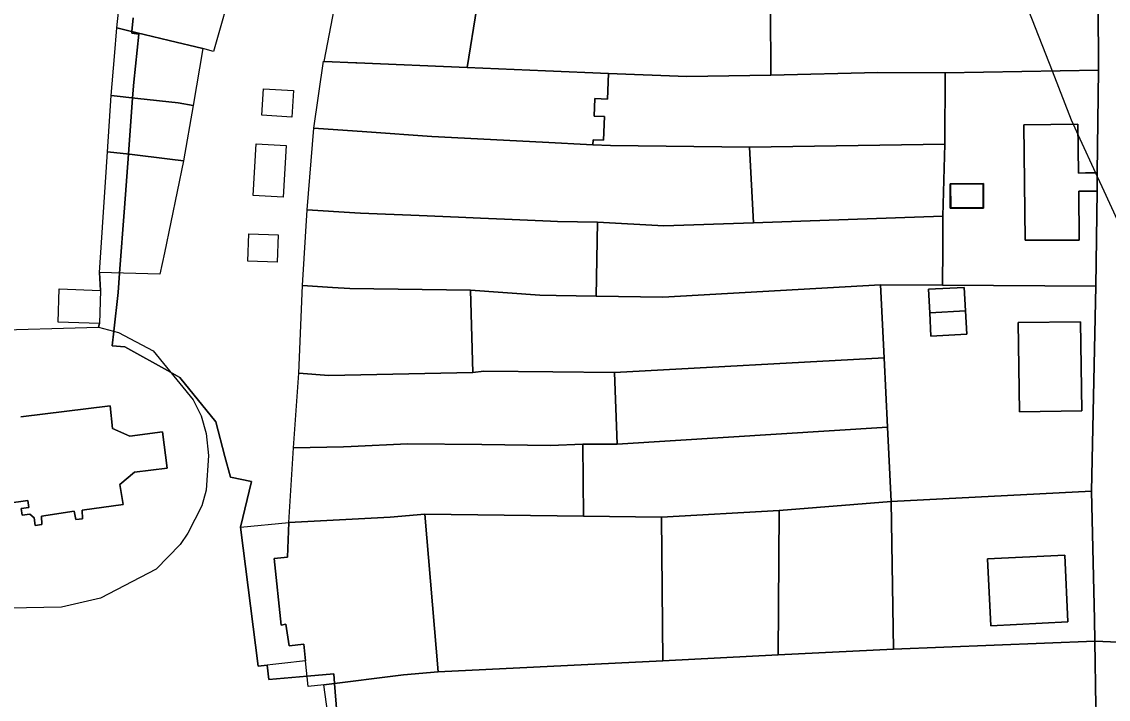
# Model space of a CAD drawing. Extents: x -521939 to -516426, y -1197857 to -1189551.
# Drawn here: x -519968.8 to -519770.7, y -1191463.5 to -1191340.1 of the extents above; entities that cross this region are included whole.
import ezdxf

# ---------------------------------------------------------------- set-up
doc = ezdxf.new("R2010")
doc.units = 0
for name, color, linetype in [('95590013', 7, 'Continuous'), ('95640013', 7, 'Continuous'), ('95660013', 7, 'Continuous')]:
    doc.layers.add(name, color=color, linetype=linetype)

msp = doc.modelspace()

# ---------------------------------------------------------------- linework, layer by layer
at = {"layer": '95590013'}
for points in [[(-519861.81, -1191349.49), (-519873.3, -1191349.01), (-519887.58, -1191348.42), (-519885.79, -1191337.52), (-519882.19, -1191337.44), (-519832.32, -1191337.58), (-519832.21, -1191349.81), (-519847.56, -1191350.08)], [(-519812.71, -1191349.32), (-519832.21, -1191349.81), (-519832.32, -1191337.58), (-519802.12, -1191337.2), (-519795.45, -1191337.1), (-519778.58, -1191336.83), (-519772.56, -1191336.73), (-519772.53, -1191348.9), (-519800.46, -1191349.4)], [(-519861.44, -1191362.65), (-519864.65, -1191362.49), (-519864.61, -1191361.59), (-519862.71, -1191361.67), (-519862.54, -1191357.37), (-519864.43, -1191357.29), (-519864.3, -1191354.09), (-519862, -1191354.19), (-519861.81, -1191349.49), (-519847.56, -1191350.08), (-519832.21, -1191349.81), (-519812.71, -1191349.32), (-519800.46, -1191349.4), (-519800.52, -1191362.4), (-519836.11, -1191362.94)], [(-519772.53, -1191348.9), (-519772.74, -1191367.61), (-519774.91, -1191367.64), (-519776.16, -1191367.65), (-519776.26, -1191358.74), (-519786.14, -1191358.85), (-519785.91, -1191379.89), (-519776.02, -1191379.88), (-519776.12, -1191370.95), (-519774.87, -1191370.94), (-519772.78, -1191370.92), (-519772.98, -1191388.27), (-519800.98, -1191388.08), (-519800.92, -1191381.32), (-519800.9, -1191375.53), (-519800.52, -1191362.4), (-519800.46, -1191349.4)], [(-519919.54, -1191357.45), (-519924.99, -1191357.12), (-519924.7, -1191352.29), (-519919.25, -1191352.62)], [(-519800.52, -1191362.4), (-519800.9, -1191375.53), (-519835.41, -1191376.7), (-519836.11, -1191362.94)], [(-519793.45, -1191374.05), (-519793.49, -1191369.55), (-519799.56, -1191369.59), (-519799.54, -1191374.04)], [(-519799.54, -1191374.04), (-519799.56, -1191369.59), (-519793.49, -1191369.55), (-519793.45, -1191374.05)], [(-519799.47, -1191369.67), (-519799.45, -1191373.95), (-519793.53, -1191373.97), (-519793.57, -1191369.63)], [(-519812.24, -1191388.04), (-519851.91, -1191390.25), (-519864.06, -1191390.07), (-519863.83, -1191376.57), (-519851.73, -1191377.26), (-519835.41, -1191376.7), (-519800.9, -1191375.53), (-519800.92, -1191381.32), (-519800.98, -1191388.08)], [(-519922.22, -1191383.89), (-519927.54, -1191383.71), (-519927.37, -1191378.7), (-519922.05, -1191378.88)], [(-519884.57, -1191403.76), (-519886.55, -1191403.95), (-519887, -1191389), (-519874.36, -1191389.9), (-519871.36, -1191389.95), (-519864.06, -1191390.07), (-519851.91, -1191390.25), (-519812.24, -1191388.04), (-519811.58, -1191401.31), (-519860.73, -1191403.97), (-519871.99, -1191403.87)], [(-519772.98, -1191388.27), (-519773.78, -1191425.6), (-519810.28, -1191427.49), (-519810.95, -1191413.93), (-519811.58, -1191401.31), (-519812.24, -1191388.04), (-519800.98, -1191388.08)], [(-519803.52, -1191388.81), (-519803.29, -1191393.09), (-519803.05, -1191397.36), (-519796.52, -1191397), (-519796.77, -1191392.75), (-519797.01, -1191388.5)], [(-519787.18, -1191394.88), (-519786.89, -1191411.17), (-519775.57, -1191410.97), (-519775.82, -1191394.74)], [(-519860.27, -1191417.03), (-519860.73, -1191403.97), (-519811.58, -1191401.31), (-519810.95, -1191413.93)], [(-519810.28, -1191427.49), (-519830.72, -1191429.11), (-519852.18, -1191430.31), (-519866.4, -1191430.14), (-519866.52, -1191417.03), (-519860.27, -1191417.03), (-519810.95, -1191413.93)], [(-519809.91, -1191454.37), (-519810.28, -1191427.49), (-519773.78, -1191425.6), (-519773.27, -1191448.99), (-519773.21, -1191452.93)], [(-519895.29, -1191429.8), (-519866.4, -1191430.14), (-519852.18, -1191430.31), (-519851.93, -1191456.47), (-519892.88, -1191458.5)], [(-519928.87, -1191432.18), (-519920.06, -1191431.33), (-519920.31, -1191437.6), (-519922.75, -1191437.85), (-519921.5, -1191449.97), (-519920.61, -1191449.84), (-519920.04, -1191453.76), (-519917.37, -1191453.48), (-519917.06, -1191456.51), (-519925.67, -1191457.48)], [(-519792.73, -1191437.94), (-519792.17, -1191450.12), (-519778.12, -1191449.41), (-519778.68, -1191437.23)]]:
    msp.add_lwpolyline(points, close=True, dxfattribs=at)
at = {"layer": '95640013'}
for points in [[(-519766.04, -1191453.24), (-519773.21, -1191452.93), (-519773.27, -1191448.99), (-519773.78, -1191425.6), (-519772.98, -1191388.27), (-519772.78, -1191370.92), (-519772.74, -1191367.61), (-519772.53, -1191348.9), (-519772.56, -1191336.73), (-519772, -1191323.45), (-519772.53, -1191301.2), (-519773.13, -1191280.12), (-519772.05, -1191262.81), (-519771.54, -1191246.41), (-519771.55, -1191234.29), (-519771.84, -1191229.67), (-519772.12, -1191213.02), (-519771.96, -1191195.31), (-519771.76, -1191179.56), (-519771.43, -1191162.03)], [(-519951.44, -1191341.22), (-519949.88, -1191326.93)], [(-519930.12, -1191332.44), (-519933.8, -1191345.5), (-519935.76, -1191344.99)], [(-519913.62, -1191347.33), (-519911.48, -1191335.89)], [(-519952.46, -1191353.54), (-519951.87, -1191346.43), (-519951.44, -1191341.22)], [(-519935.76, -1191344.99), (-519937.5, -1191355.37)], [(-519915.54, -1191359.47), (-519913.79, -1191347.3), (-519913.62, -1191347.33)], [(-519953.12, -1191363.77), (-519952.46, -1191353.54)], [(-519919.54, -1191357.45), (-519924.99, -1191357.12), (-519924.7, -1191352.29), (-519919.25, -1191352.62), (-519919.54, -1191357.45)], [(-519937.5, -1191355.37), (-519939.28, -1191365.4)], [(-519916.71, -1191374.33), (-519915.54, -1191359.47)], [(-519926.56, -1191371.72), (-519926.03, -1191362.3)], [(-519926.03, -1191362.3), (-519920.57, -1191362.61), (-519921.1, -1191372.03)], [(-519953.49, -1191369.31), (-519953.12, -1191363.77)], [(-519939.28, -1191365.4), (-519942.75, -1191382.18)], [(-519954.59, -1191385.78), (-519953.49, -1191369.31)], [(-519921.1, -1191372.03), (-519926.56, -1191371.72)], [(-519917.62, -1191388.13), (-519916.71, -1191374.33)], [(-519927.54, -1191383.71), (-519927.37, -1191378.7), (-519922.05, -1191378.88)], [(-519922.05, -1191378.88), (-519922.22, -1191383.89)], [(-519942.75, -1191382.18), (-519943.6, -1191386.09), (-519954.59, -1191385.78)], [(-519922.22, -1191383.89), (-519927.54, -1191383.71)], [(-519954.39, -1191389.04), (-519954.59, -1191385.78)], [(-519954.59, -1191385.78), (-519954.39, -1191389.04)], [(-519962.14, -1191394.79), (-519961.93, -1191388.76)], [(-519961.93, -1191388.76), (-519954.39, -1191389.04)], [(-519954.39, -1191389.04), (-519954.6, -1191395.07)], [(-519918.28, -1191404.11), (-519917.62, -1191388.13)], [(-519954.6, -1191395.07), (-519962.14, -1191394.79)], [(-519954.76, -1191395.73), (-519954.6, -1191395.07)], [(-519954.6, -1191395.07), (-519954.76, -1191395.73)], [(-519979.79, -1191397.86), (-519976.17, -1191396.34), (-519954.76, -1191395.73)], [(-519976.17, -1191396.34), (-519954.76, -1191395.73), (-519951.1, -1191396.7), (-519944.83, -1191400.03), (-519937.5, -1191408.96), (-519936.08, -1191411.87), (-519935.13, -1191415.1), (-519934.72, -1191419.07), (-519935.15, -1191425.43), (-519935.94, -1191428.27), (-519938.47, -1191433.25), (-519939.86, -1191435.3), (-519944.28, -1191439.79), (-519954.39, -1191445.09), (-519961.53, -1191446.75), (-519971.13, -1191446.91)], [(-519954.76, -1191395.73), (-519951.1, -1191396.7)], [(-519951.1, -1191396.7), (-519944.83, -1191400.03), (-519937.5, -1191408.96)], [(-519919.21, -1191417.69), (-519918.28, -1191404.11)], [(-519937.5, -1191408.96), (-519936.08, -1191411.87)], [(-519968.94, -1191412.03), (-519952.67, -1191410.03), (-519952.19, -1191414.16), (-519949.08, -1191415.55), (-519943.13, -1191414.79), (-519942.23, -1191421.43), (-519948.23, -1191422.16), (-519950.86, -1191424.38), (-519950.3, -1191428.02), (-519957.72, -1191429.05), (-519957.66, -1191430.63), (-519958.89, -1191430.77), (-519959.21, -1191429.23), (-519965.17, -1191430.14), (-519965.1, -1191431.69), (-519966.3, -1191431.86), (-519966.51, -1191430.44), (-519967.3, -1191429.78), (-519968.69, -1191429.97), (-519968.84, -1191428.73), (-519967.49, -1191428.55), (-519967.65, -1191427.32), (-519982.39, -1191429.38)], [(-519982.39, -1191429.38), (-519967.65, -1191427.32), (-519967.49, -1191428.55), (-519968.84, -1191428.73), (-519968.69, -1191429.97), (-519967.3, -1191429.78), (-519966.51, -1191430.44), (-519966.3, -1191431.86), (-519965.1, -1191431.69), (-519965.17, -1191430.14), (-519959.21, -1191429.23), (-519958.89, -1191430.77), (-519957.66, -1191430.63), (-519957.72, -1191429.05), (-519950.3, -1191428.02), (-519950.86, -1191424.38), (-519948.23, -1191422.16), (-519942.23, -1191421.43), (-519943.13, -1191414.79), (-519949.08, -1191415.55), (-519952.19, -1191414.16), (-519952.67, -1191410.03), (-519968.94, -1191412.03)], [(-519936.08, -1191411.87), (-519935.13, -1191415.1), (-519934.72, -1191419.07), (-519935.15, -1191425.43)], [(-519920.06, -1191431.33), (-519919.21, -1191417.69)], [(-519935.15, -1191425.43), (-519935.94, -1191428.27), (-519938.47, -1191433.25), (-519939.86, -1191435.3), (-519944.28, -1191439.79), (-519954.39, -1191445.09), (-519961.53, -1191446.75), (-519971.13, -1191446.91)], [(-519917.06, -1191456.51), (-519925.67, -1191457.48), (-519928.87, -1191432.18), (-519920.06, -1191431.33)], [(-519773.02, -1191464.84), (-519773.21, -1191452.93), (-519766.04, -1191453.24)], [(-519913.72, -1191460.84), (-519916.57, -1191461.19), (-519917.06, -1191456.51)], [(-519912.09, -1191472.75), (-519913.72, -1191460.84)]]:
    msp.add_lwpolyline(points, dxfattribs=at)
for points in [[(-519941.89, -1191343.5), (-519949.48, -1191341.69), (-519951.44, -1191341.22), (-519949.88, -1191326.93), (-519947.49, -1191327.21), (-519938.26, -1191330.09), (-519936.34, -1191330.69), (-519931.24, -1191332.12), (-519930.12, -1191332.44), (-519933.8, -1191345.5), (-519935.76, -1191344.99)], [(-519885.79, -1191337.52), (-519887.58, -1191348.42), (-519907.66, -1191347.58), (-519907.87, -1191347.57), (-519913.62, -1191347.33), (-519911.48, -1191335.89), (-519899.2, -1191337.26), (-519898.21, -1191337.3), (-519895.13, -1191337.41), (-519888.13, -1191337.58)], [(-519935.76, -1191344.99), (-519937.5, -1191355.37), (-519940.25, -1191354.89), (-519947.59, -1191354.08), (-519952.46, -1191353.54), (-519951.87, -1191346.43), (-519951.44, -1191341.22), (-519949.48, -1191341.69), (-519941.89, -1191343.5)], [(-519905.88, -1191360.16), (-519915.54, -1191359.47), (-519913.79, -1191347.3), (-519913.62, -1191347.33), (-519907.87, -1191347.57), (-519907.66, -1191347.58), (-519887.58, -1191348.42), (-519873.3, -1191349.01), (-519861.81, -1191349.49), (-519862, -1191354.19), (-519864.3, -1191354.09), (-519864.43, -1191357.29), (-519862.54, -1191357.37), (-519862.71, -1191361.67), (-519864.61, -1191361.59), (-519864.65, -1191362.49), (-519873.84, -1191362.02), (-519894, -1191361)], [(-519939.28, -1191365.4), (-519941.76, -1191365.11), (-519949.09, -1191364.24), (-519953.12, -1191363.77), (-519952.46, -1191353.54), (-519947.59, -1191354.08), (-519940.25, -1191354.89), (-519937.5, -1191355.37)], [(-519908.03, -1191374.9), (-519916.71, -1191374.33), (-519915.54, -1191359.47), (-519905.88, -1191360.16), (-519894, -1191361), (-519873.84, -1191362.02), (-519864.65, -1191362.49), (-519861.44, -1191362.65), (-519836.11, -1191362.94), (-519835.41, -1191376.7), (-519851.73, -1191377.26), (-519863.83, -1191376.57), (-519871.13, -1191376.45), (-519872.42, -1191376.4), (-519880.8, -1191376.04), (-519885.18, -1191375.86), (-519889.16, -1191375.69), (-519896.35, -1191375.39), (-519906.99, -1191374.94)], [(-519786.14, -1191358.85), (-519776.26, -1191358.74), (-519776.16, -1191367.65), (-519774.91, -1191367.64), (-519772.74, -1191367.61), (-519772.78, -1191370.92), (-519774.87, -1191370.94), (-519776.12, -1191370.95), (-519776.02, -1191379.88), (-519785.91, -1191379.89)], [(-519921.1, -1191372.03), (-519926.56, -1191371.72), (-519926.03, -1191362.3), (-519920.57, -1191362.61)], [(-519954.59, -1191385.78), (-519953.49, -1191369.31), (-519953.12, -1191363.77), (-519949.09, -1191364.24), (-519941.76, -1191365.11), (-519939.28, -1191365.4), (-519942.75, -1191382.18), (-519943.6, -1191386.09)], [(-519793.53, -1191373.97), (-519799.45, -1191373.95), (-519799.47, -1191369.67), (-519793.57, -1191369.63)], [(-519912.13, -1191388.49), (-519917.62, -1191388.13), (-519916.71, -1191374.33), (-519908.03, -1191374.9), (-519906.99, -1191374.94), (-519896.35, -1191375.39), (-519889.16, -1191375.69), (-519885.18, -1191375.86), (-519880.8, -1191376.04), (-519872.42, -1191376.4), (-519871.13, -1191376.45), (-519863.83, -1191376.57), (-519864.06, -1191390.07), (-519871.36, -1191389.95), (-519874.36, -1191389.9), (-519887, -1191389), (-519908.94, -1191388.7)], [(-519954.39, -1191389.04), (-519954.6, -1191395.07), (-519962.14, -1191394.79), (-519961.93, -1191388.76)], [(-519912.79, -1191404.5), (-519918.28, -1191404.11), (-519917.62, -1191388.13), (-519912.13, -1191388.49), (-519908.94, -1191388.7), (-519887, -1191389), (-519886.55, -1191403.95)], [(-519796.77, -1191392.75), (-519803.29, -1191393.09), (-519803.52, -1191388.81), (-519797.01, -1191388.5)], [(-519803.29, -1191393.09), (-519796.77, -1191392.75), (-519796.52, -1191397), (-519803.05, -1191397.36)], [(-519775.57, -1191410.97), (-519786.89, -1191411.17), (-519787.18, -1191394.88), (-519775.82, -1191394.74)], [(-519872.4, -1191417.28), (-519884.89, -1191417.12), (-519898.47, -1191416.99), (-519908.75, -1191417.46), (-519910.13, -1191417.49), (-519919.21, -1191417.69), (-519918.28, -1191404.11), (-519912.79, -1191404.5), (-519886.55, -1191403.95), (-519884.57, -1191403.76), (-519871.99, -1191403.87), (-519860.73, -1191403.97), (-519860.27, -1191417.03), (-519866.52, -1191417.03)], [(-519895.29, -1191429.8), (-519901.6, -1191430.33), (-519920.06, -1191431.33), (-519919.21, -1191417.69), (-519910.13, -1191417.49), (-519908.75, -1191417.46), (-519898.47, -1191416.99), (-519884.89, -1191417.12), (-519872.4, -1191417.28), (-519866.52, -1191417.03), (-519866.4, -1191430.14)], [(-519809.91, -1191454.37), (-519830.9, -1191455.42), (-519830.72, -1191429.11), (-519810.28, -1191427.49)], [(-519899.19, -1191459.03), (-519913.72, -1191460.84), (-519916.57, -1191461.19), (-519917.06, -1191456.51), (-519917.37, -1191453.48), (-519920.04, -1191453.76), (-519920.61, -1191449.84), (-519921.5, -1191449.97), (-519922.75, -1191437.85), (-519920.31, -1191437.6), (-519920.06, -1191431.33), (-519901.6, -1191430.33), (-519895.29, -1191429.8), (-519892.88, -1191458.5)], [(-519830.72, -1191429.11), (-519830.9, -1191455.42), (-519851.93, -1191456.47), (-519852.18, -1191430.31)], [(-519778.12, -1191449.41), (-519792.17, -1191450.12), (-519792.73, -1191437.94), (-519778.68, -1191437.23)], [(-519912.09, -1191472.75), (-519913.72, -1191460.84), (-519899.19, -1191459.03), (-519892.88, -1191458.5), (-519851.93, -1191456.47), (-519830.9, -1191455.42), (-519809.91, -1191454.37), (-519773.21, -1191452.93), (-519773.02, -1191464.84), (-519772.94, -1191466.17), (-519791.02, -1191466.98), (-519809.38, -1191468.51), (-519827.66, -1191469.23), (-519847.68, -1191470.41), (-519867.51, -1191471.49)]]:
    msp.add_lwpolyline(points, close=True, dxfattribs=at)
at = {"layer": '95660013'}
for points in [[(-519948.44, -1191339.4), (-519948.69, -1191341.88), (-519948.72, -1191342.2), (-519947.39, -1191342.33), (-519948.34, -1191351.07), (-519948.55, -1191353.97), (-519949.3, -1191364.22), (-519950.01, -1191374), (-519950.92, -1191385.88), (-519951.19, -1191389.4), (-519952, -1191396.46), (-519952.3, -1191399.13), (-519949.96, -1191399.32), (-519941.63, -1191403.93), (-519939.93, -1191404.87), (-519933.4, -1191412.99), (-519931.73, -1191419.3), (-519930.74, -1191423.02), (-519926.86, -1191423.85), (-519928.87, -1191432.18), (-519925.67, -1191457.48), (-519924.02, -1191457.29), (-519923.75, -1191459.91), (-519916.77, -1191459.29), (-519911.9, -1191458.85), (-519911.76, -1191460.6), (-519910.8, -1191472.71)], [(-519910.8, -1191472.71), (-519911.76, -1191460.6), (-519911.9, -1191458.85), (-519916.77, -1191459.29), (-519923.75, -1191459.91), (-519924.02, -1191457.29), (-519925.67, -1191457.48), (-519928.87, -1191432.18), (-519926.86, -1191423.85), (-519930.74, -1191423.02), (-519931.73, -1191419.3), (-519933.4, -1191412.99), (-519939.93, -1191404.87), (-519941.63, -1191403.93), (-519949.96, -1191399.32), (-519952.3, -1191399.13), (-519952, -1191396.46), (-519951.19, -1191389.4), (-519950.92, -1191385.88), (-519950.01, -1191374), (-519949.3, -1191364.22), (-519948.55, -1191353.97), (-519948.34, -1191351.07), (-519947.39, -1191342.33), (-519948.72, -1191342.2), (-519948.69, -1191341.88), (-519948.44, -1191339.4)], [(-519785.26, -1191338.07), (-519780.99, -1191349.05), (-519777.52, -1191357.96), (-519777.15, -1191358.75), (-519776.24, -1191360.73), (-519775.91, -1191361.44), (-519773.06, -1191367.61), (-519772.75, -1191368.29), (-519771.92, -1191370.09), (-519767.35, -1191380.02)], [(-519785.26, -1191338.07), (-519780.99, -1191349.05), (-519777.52, -1191357.96), (-519777.15, -1191358.75), (-519776.24, -1191360.73), (-519775.91, -1191361.44), (-519773.06, -1191367.61), (-519772.75, -1191368.29), (-519771.92, -1191370.09), (-519767.35, -1191380.02)]]:
    msp.add_lwpolyline(points, dxfattribs=at)

doc.saveas('drawing.dxf')
